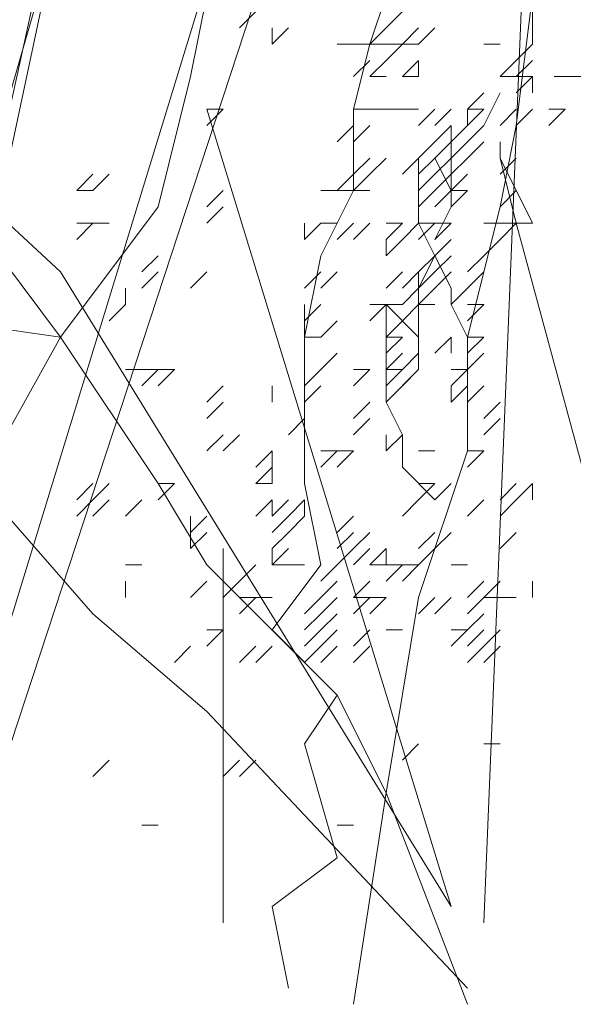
# Model space of a CAD drawing. Header units: millimetres. Extents: x 16698 to 93787, y -21104 to 39413.
# Tile 265 of 316: x 62916 to 62922, y 19703 to 19713. Entities that reach past the tile are written whole.
import ezdxf

# ---------------------------------------------------------------- set-up
doc = ezdxf.new("R2010")
doc.units = ezdxf.units.MM
doc.layers.add('_MODUS - zielen', color=66, linetype='Continuous', lineweight=9)

msp = doc.modelspace()

# ---------------------------------------------------------------- linework, layer by layer
at = {"layer": '_MODUS - zielen', "transparency": 33554687}
for points in [[(62919.17476, 19726.92964), (62914.04539, 19703.59929), (62914.04539, 19703.59929)], [(62919.17476, 19726.92964), (62914.21086, 19703.59929), (62914.21086, 19703.59929)], [(62922.48403, 19725.77139), (62915.20364, 19703.59929), (62915.20364, 19703.59929)], [(62922.48403, 19725.77139), (62915.20364, 19703.59929), (62915.20364, 19703.59929)], [(62920.82939, 19704.26114), (62921.32578, 19716.33998), (62921.32578, 19716.33998)], [(62916.52734, 19710.21783), (62917.52013, 19711.54154), (62917.85105, 19712.86524), (62918.01652, 19713.69256), (62918.84383, 19714.85081), (62919.83661, 19716.17451)], [(62918.84383, 19703.59929), (62918.67837, 19704.42661), (62919.34022, 19704.923), (62919.0093, 19706.08124), (62919.34022, 19706.57763), (62918.67837, 19707.23949), (62919.17476, 19707.90134), (62919.0093, 19708.72866), (62919.0093, 19709.39051), (62919.0093, 19710.21783), (62919.17476, 19711.04515), (62919.50569, 19711.707), (62919.50569, 19711.87246), (62919.50569, 19712.53432), (62919.67115, 19713.19617), (62919.83661, 19713.69256), (62920.16754, 19714.35441), (62920.49847, 19714.85081), (62920.82939, 19715.84359)], [(62920.66393, 19703.43383), (62919.83661, 19705.58485), (62919.34022, 19706.57763), (62918.01652, 19707.90134), (62917.52013, 19708.72866), (62916.52734, 19710.21783), (62915.53456, 19711.54154), (62914.70725, 19713.03071), (62914.04539, 19714.35441), (62913.38354, 19715.18173), (62912.55622, 19715.51266), (62911.7289, 19715.51266), (62910.90159, 19715.51266)], [(62919.50569, 19703.43383), (62919.83661, 19705.58485), (62920.16754, 19707.57041), (62920.66393, 19709.05958), (62920.66393, 19710.21783), (62920.99486, 19711.54154), (62921.16032, 19712.36885), (62921.32578, 19713.69256), (62921.32578, 19714.51988)], [(62918.34744, 19713.36163), (62918.51291, 19713.5271), (62918.51291, 19713.5271)], [(62919.83661, 19713.36163), (62920.00208, 19713.5271), (62920.00208, 19713.5271)], [(62921.32578, 19713.36163), (62921.32578, 19713.5271), (62921.32578, 19713.5271)], [(62921.32578, 19713.36163), (62921.32578, 19713.5271), (62921.32578, 19713.5271)], [(62918.67837, 19713.19617), (62918.67837, 19713.36163), (62918.67837, 19713.36163)], [(62918.67837, 19713.19617), (62918.84383, 19713.36163), (62918.84383, 19713.36163)], [(62918.67837, 19713.19617), (62918.67837, 19713.36163), (62918.67837, 19713.36163)], [(62919.67115, 19713.19617), (62919.83661, 19713.36163), (62919.83661, 19713.36163)], [(62919.67115, 19713.19617), (62919.83661, 19713.36163), (62919.83661, 19713.36163)], [(62920.00208, 19713.19617), (62920.16754, 19713.36163), (62920.16754, 19713.36163)], [(62920.00208, 19713.19617), (62920.16754, 19713.36163), (62920.16754, 19713.36163)], [(62920.16754, 19713.19617), (62920.333, 19713.36163), (62920.333, 19713.36163)], [(62921.32578, 19713.19617), (62921.32578, 19713.36163), (62921.32578, 19713.36163)], [(62921.32578, 19713.19617), (62921.32578, 19713.36163), (62921.32578, 19713.36163)], [(62920.66393, 19703.59929), (62918.01652, 19706.41217), (62916.85827, 19707.40495), (62915.70003, 19708.72866), (62916.52734, 19710.21783), (62914.21086, 19710.54876), (62913.71447, 19711.37607), (62913.38354, 19712.20339), (62912.55622, 19713.19617)], [(62919.34022, 19713.19617), (62919.50569, 19713.19617), (62919.50569, 19713.19617)], [(62919.34022, 19713.19617), (62919.50569, 19713.19617), (62919.50569, 19713.19617)], [(62919.50569, 19713.19617), (62919.67115, 19713.19617), (62919.67115, 19713.19617)], [(62919.67115, 19713.19617), (62919.83661, 19713.19617), (62919.83661, 19713.19617)], [(62919.83661, 19713.03071), (62920.00208, 19713.19617), (62920.00208, 19713.19617)], [(62919.83661, 19713.19617), (62920.00208, 19713.19617), (62920.00208, 19713.19617)], [(62919.83661, 19713.03071), (62920.00208, 19713.19617), (62920.00208, 19713.19617)], [(62919.83661, 19713.19617), (62920.00208, 19713.19617), (62920.00208, 19713.19617)], [(62919.83661, 19713.03071), (62920.00208, 19713.19617), (62920.00208, 19713.19617)], [(62920.00208, 19713.19617), (62920.16754, 19713.19617), (62920.16754, 19713.19617)], [(62920.82939, 19713.19617), (62920.99486, 19713.19617), (62920.99486, 19713.19617)], [(62921.16032, 19713.03071), (62921.32578, 19713.19617), (62921.32578, 19713.19617)], [(62921.16032, 19713.03071), (62921.32578, 19713.19617), (62921.32578, 19713.19617)], [(62921.16032, 19713.03071), (62921.32578, 19713.19617), (62921.32578, 19713.19617)], [(62921.16032, 19713.03071), (62921.32578, 19713.19617), (62921.32578, 19713.19617)], [(62920.49847, 19704.42661), (62916.52734, 19710.87968), (62914.21086, 19713.03071)], [(62919.50569, 19712.86524), (62919.67115, 19713.03071), (62919.67115, 19713.03071)], [(62919.50569, 19712.86524), (62919.67115, 19713.03071), (62919.67115, 19713.03071)], [(62919.67115, 19712.86524), (62919.83661, 19713.03071), (62919.83661, 19713.03071)], [(62920.00208, 19712.86524), (62920.16754, 19713.03071), (62920.16754, 19713.03071)], [(62920.16754, 19712.86524), (62920.16754, 19713.03071), (62920.16754, 19713.03071)], [(62920.99486, 19712.86524), (62921.16032, 19713.03071), (62921.16032, 19713.03071)], [(62921.16032, 19712.86524), (62921.32578, 19713.03071), (62921.32578, 19713.03071)], [(62919.67115, 19712.86524), (62919.83661, 19712.86524), (62919.83661, 19712.86524)], [(62919.67115, 19712.86524), (62919.83661, 19712.86524), (62919.83661, 19712.86524)], [(62920.00208, 19712.86524), (62920.16754, 19712.86524), (62920.16754, 19712.86524)], [(62920.00208, 19712.86524), (62920.16754, 19712.86524), (62920.16754, 19712.86524)], [(62920.99486, 19712.86524), (62921.16032, 19712.86524), (62921.16032, 19712.86524)], [(62920.99486, 19712.86524), (62921.16032, 19712.86524), (62921.16032, 19712.86524)], [(62921.16032, 19712.69978), (62921.32578, 19712.86524), (62921.32578, 19712.86524)], [(62921.16032, 19712.69978), (62921.32578, 19712.86524), (62921.32578, 19712.86524)], [(62921.16032, 19712.86524), (62921.32578, 19712.86524), (62921.32578, 19712.86524)], [(62921.16032, 19712.86524), (62921.32578, 19712.86524), (62921.32578, 19712.86524)], [(62921.32578, 19712.69978), (62921.32578, 19712.86524), (62921.32578, 19712.86524)], [(62926.50864, 19704.923), (62926.50864, 19705.75032), (62925.01947, 19707.23949), (62924.854, 19708.72866), (62925.01947, 19709.8869), (62923.36483, 19711.37607), (62922.86844, 19712.86524), (62921.54474, 19712.86524)], [(62920.66393, 19712.53432), (62920.82939, 19712.69978), (62920.82939, 19712.69978)], [(62920.66393, 19712.53432), (62920.82939, 19712.69978), (62920.82939, 19712.69978)], [(62920.99486, 19712.69978), (62920.82939, 19712.36885), (62920.82939, 19712.36885)], [(62918.01652, 19712.53432), (62918.18198, 19712.53432), (62918.18198, 19712.53432)], [(62918.01652, 19712.36885), (62918.18198, 19712.53432), (62918.18198, 19712.53432)], [(62920.49847, 19704.42661), (62918.01652, 19712.53432), (62918.01652, 19712.53432)], [(62919.50569, 19712.53432), (62919.67115, 19712.53432), (62919.67115, 19712.53432)], [(62919.50569, 19712.53432), (62919.67115, 19712.53432), (62919.67115, 19712.53432)], [(62919.67115, 19712.53432), (62919.83661, 19712.53432), (62919.83661, 19712.53432)], [(62919.83661, 19712.53432), (62920.00208, 19712.53432), (62920.00208, 19712.53432)], [(62919.83661, 19712.53432), (62920.00208, 19712.53432), (62920.00208, 19712.53432)], [(62920.00208, 19712.53432), (62920.16754, 19712.53432), (62920.16754, 19712.53432)], [(62920.16754, 19712.36885), (62920.333, 19712.53432), (62920.333, 19712.53432)], [(62920.16754, 19712.36885), (62920.333, 19712.53432), (62920.333, 19712.53432)], [(62920.333, 19711.21061), (62920.49847, 19711.54154), (62920.49847, 19711.707), (62920.49847, 19711.87246), (62920.49847, 19712.20339), (62920.66393, 19712.36885), (62920.66393, 19712.53432)], [(62920.333, 19712.36885), (62920.49847, 19712.53432), (62920.49847, 19712.53432)], [(62920.333, 19712.36885), (62920.49847, 19712.53432), (62920.49847, 19712.53432)], [(62920.66393, 19712.53432), (62920.82939, 19712.53432), (62920.82939, 19712.53432)], [(62920.66393, 19712.36885), (62920.82939, 19712.53432), (62920.82939, 19712.53432)], [(62920.66393, 19712.53432), (62920.82939, 19712.53432), (62920.82939, 19712.53432)], [(62920.66393, 19712.53432), (62920.82939, 19712.53432), (62920.82939, 19712.53432)], [(62920.66393, 19712.36885), (62920.82939, 19712.53432), (62920.82939, 19712.53432)], [(62920.99486, 19712.36885), (62921.16032, 19712.53432), (62921.16032, 19712.53432)], [(62920.99486, 19712.36885), (62921.16032, 19712.53432), (62921.16032, 19712.53432)], [(62920.99486, 19712.36885), (62921.16032, 19712.53432), (62921.16032, 19712.53432)], [(62920.99486, 19712.36885), (62921.16032, 19712.53432), (62921.16032, 19712.53432)], [(62920.99486, 19712.36885), (62921.16032, 19712.53432), (62921.16032, 19712.53432)], [(62921.16032, 19712.36885), (62921.32578, 19712.53432), (62921.32578, 19712.53432)], [(62921.16032, 19712.36885), (62921.32578, 19712.53432), (62921.32578, 19712.53432)], [(62921.16032, 19712.36885), (62921.32578, 19712.53432), (62921.32578, 19712.53432)], [(62921.49125, 19712.53432), (62921.65671, 19712.53432), (62921.65671, 19712.53432)], [(62921.49125, 19712.53432), (62921.65671, 19712.53432), (62921.65671, 19712.53432)], [(62921.49125, 19712.36885), (62921.65671, 19712.53432), (62921.65671, 19712.53432)], [(62921.49125, 19712.53432), (62921.65671, 19712.53432), (62921.65671, 19712.53432)], [(62919.34022, 19712.20339), (62919.50569, 19712.36885), (62919.50569, 19712.36885)], [(62919.34022, 19712.20339), (62919.50569, 19712.36885), (62919.50569, 19712.36885)], [(62919.50569, 19712.20339), (62919.67115, 19712.36885), (62919.67115, 19712.36885)], [(62919.50569, 19712.20339), (62919.67115, 19712.36885), (62919.67115, 19712.36885)], [(62919.50569, 19712.20339), (62919.67115, 19712.36885), (62919.67115, 19712.36885)], [(62919.50569, 19712.20339), (62919.67115, 19712.36885), (62919.67115, 19712.36885)], [(62919.50569, 19712.20339), (62919.67115, 19712.36885), (62919.67115, 19712.36885)], [(62919.50569, 19712.20339), (62919.67115, 19712.36885), (62919.67115, 19712.36885)], [(62919.50569, 19712.20339), (62919.67115, 19712.36885), (62919.67115, 19712.36885)], [(62920.333, 19712.20339), (62920.49847, 19712.36885), (62920.49847, 19712.36885)], [(62920.49847, 19712.20339), (62920.66393, 19712.36885), (62920.66393, 19712.36885)], [(62920.49847, 19712.20339), (62920.66393, 19712.36885), (62920.66393, 19712.36885)], [(62920.49847, 19712.20339), (62920.66393, 19712.36885), (62920.66393, 19712.36885)], [(62920.49847, 19712.20339), (62920.49847, 19712.36885), (62920.49847, 19712.36885)], [(62920.66393, 19712.20339), (62920.82939, 19712.36885), (62920.82939, 19712.36885)], [(62920.66393, 19712.20339), (62920.82939, 19712.36885), (62920.82939, 19712.36885)], [(62920.66393, 19712.20339), (62920.82939, 19712.36885), (62920.82939, 19712.36885)], [(62920.66393, 19712.20339), (62920.82939, 19712.36885), (62920.82939, 19712.36885)], [(62920.66393, 19712.20339), (62920.82939, 19712.36885), (62920.82939, 19712.36885)], [(62920.16754, 19712.03793), (62920.333, 19712.20339), (62920.333, 19712.20339)], [(62920.16754, 19712.03793), (62920.333, 19712.20339), (62920.333, 19712.20339)], [(62920.333, 19712.03793), (62920.49847, 19712.20339), (62920.49847, 19712.20339)], [(62920.49847, 19712.03793), (62920.66393, 19712.20339), (62920.66393, 19712.20339)], [(62920.66393, 19712.03793), (62920.82939, 19712.20339), (62920.82939, 19712.20339)], [(62920.99486, 19712.20339), (62920.99486, 19712.03793), (62920.99486, 19712.03793)], [(62919.50569, 19711.87246), (62919.67115, 19712.03793), (62919.67115, 19712.03793)], [(62919.67115, 19711.87246), (62919.83661, 19712.03793), (62919.83661, 19712.03793)], [(62920.00208, 19711.87246), (62920.16754, 19712.03793), (62920.16754, 19712.03793)], [(62920.00208, 19711.87246), (62920.16754, 19712.03793), (62920.16754, 19712.03793)], [(62920.00208, 19711.87246), (62920.16754, 19712.03793), (62920.16754, 19712.03793)], [(62920.00208, 19711.87246), (62920.16754, 19712.03793), (62920.16754, 19712.03793)], [(62920.66393, 19710.21783), (62920.49847, 19710.54876), (62920.49847, 19710.71422), (62920.333, 19711.04515), (62920.16754, 19711.37607), (62920.16754, 19711.707), (62920.16754, 19712.03793)], [(62920.16754, 19711.87246), (62920.333, 19712.03793), (62920.333, 19712.03793)], [(62920.16754, 19711.87246), (62920.333, 19712.03793), (62920.333, 19712.03793)], [(62920.49847, 19711.707), (62920.333, 19712.03793), (62920.333, 19712.03793)], [(62920.333, 19711.87246), (62920.49847, 19712.03793), (62920.49847, 19712.03793)], [(62920.333, 19711.87246), (62920.49847, 19712.03793), (62920.49847, 19712.03793)], [(62920.49847, 19711.87246), (62920.66393, 19712.03793), (62920.66393, 19712.03793)], [(62920.49847, 19711.87246), (62920.49847, 19712.03793), (62920.49847, 19712.03793)], [(62920.49847, 19711.87246), (62920.49847, 19712.03793), (62920.49847, 19712.03793)], [(62920.49847, 19711.87246), (62920.49847, 19712.03793), (62920.49847, 19712.03793)], [(62920.49847, 19711.87246), (62920.66393, 19712.03793), (62920.66393, 19712.03793)], [(62920.99486, 19711.87246), (62921.16032, 19712.03793), (62921.16032, 19712.03793)], [(62920.99486, 19712.03793), (62921.32578, 19711.37607), (62921.32578, 19711.37607)], [(62920.99486, 19712.03793), (62920.99486, 19712.03793), (62921.16032, 19711.37607), (62921.32578, 19711.37607)], [(62916.69281, 19711.707), (62916.85827, 19711.87246), (62916.85827, 19711.87246)], [(62916.85827, 19711.707), (62917.02373, 19711.87246), (62917.02373, 19711.87246)], [(62919.34022, 19711.707), (62919.50569, 19711.87246), (62919.50569, 19711.87246)], [(62919.50569, 19711.707), (62919.67115, 19711.87246), (62919.67115, 19711.87246)], [(62919.50569, 19711.707), (62919.67115, 19711.87246), (62919.67115, 19711.87246)], [(62920.16754, 19711.707), (62920.333, 19711.87246), (62920.333, 19711.87246)], [(62920.16754, 19711.707), (62920.333, 19711.87246), (62920.333, 19711.87246)], [(62920.16754, 19711.707), (62920.16754, 19711.87246), (62920.16754, 19711.87246)], [(62920.333, 19711.707), (62920.49847, 19711.87246), (62920.49847, 19711.87246)], [(62920.49847, 19711.707), (62920.49847, 19711.87246), (62920.49847, 19711.87246)], [(62920.49847, 19711.707), (62920.66393, 19711.87246), (62920.66393, 19711.87246)], [(62920.49847, 19711.707), (62920.49847, 19711.87246), (62920.49847, 19711.87246)], [(62916.69281, 19711.707), (62916.85827, 19711.707), (62916.85827, 19711.707)], [(62916.69281, 19711.707), (62916.85827, 19711.707), (62916.85827, 19711.707)], [(62916.69281, 19711.707), (62916.85827, 19711.707), (62916.85827, 19711.707)], [(62918.01652, 19711.54154), (62918.18198, 19711.707), (62918.18198, 19711.707)], [(62918.01652, 19711.54154), (62918.18198, 19711.707), (62918.18198, 19711.707)], [(62918.01652, 19711.54154), (62918.18198, 19711.707), (62918.18198, 19711.707)], [(62919.17476, 19711.707), (62919.34022, 19711.707), (62919.34022, 19711.707)], [(62919.34022, 19711.707), (62919.50569, 19711.707), (62919.50569, 19711.707)], [(62919.34022, 19711.707), (62919.50569, 19711.707), (62919.50569, 19711.707)], [(62919.50569, 19711.707), (62919.67115, 19711.707), (62919.67115, 19711.707)], [(62920.16754, 19711.54154), (62920.333, 19711.707), (62920.333, 19711.707)], [(62920.16754, 19711.54154), (62920.333, 19711.707), (62920.333, 19711.707)], [(62920.333, 19711.54154), (62920.49847, 19711.707), (62920.49847, 19711.707)], [(62920.49847, 19711.54154), (62920.49847, 19711.707), (62920.49847, 19711.707)], [(62920.49847, 19711.54154), (62920.66393, 19711.707), (62920.66393, 19711.707)], [(62920.49847, 19711.54154), (62920.49847, 19711.707), (62920.49847, 19711.707)], [(62920.49847, 19711.707), (62920.66393, 19711.707), (62920.66393, 19711.707)], [(62920.99486, 19711.54154), (62921.16032, 19711.707), (62921.16032, 19711.707)], [(62920.99486, 19711.54154), (62921.16032, 19711.707), (62921.16032, 19711.707)], [(62920.99486, 19711.54154), (62921.16032, 19711.707), (62921.16032, 19711.707)], [(62920.99486, 19711.54154), (62921.16032, 19711.707), (62921.16032, 19711.707)], [(62920.99486, 19711.54154), (62921.16032, 19711.707), (62921.16032, 19711.707)], [(62918.01652, 19711.37607), (62918.18198, 19711.54154), (62918.18198, 19711.54154)], [(62916.69281, 19711.37607), (62916.85827, 19711.37607), (62916.85827, 19711.37607)], [(62916.69281, 19711.21061), (62916.85827, 19711.37607), (62916.85827, 19711.37607)], [(62916.69281, 19711.37607), (62916.85827, 19711.37607), (62916.85827, 19711.37607)], [(62916.69281, 19711.37607), (62916.85827, 19711.37607), (62916.85827, 19711.37607)], [(62916.69281, 19711.37607), (62916.85827, 19711.37607), (62916.85827, 19711.37607)], [(62916.69281, 19711.21061), (62916.85827, 19711.37607), (62916.85827, 19711.37607)], [(62916.85827, 19711.37607), (62917.02373, 19711.37607), (62917.02373, 19711.37607)], [(62919.0093, 19711.21061), (62919.0093, 19711.37607), (62919.0093, 19711.37607)], [(62919.0093, 19711.21061), (62919.17476, 19711.37607), (62919.17476, 19711.37607)], [(62919.0093, 19711.21061), (62919.0093, 19711.37607), (62919.0093, 19711.37607)], [(62919.17476, 19711.37607), (62919.34022, 19711.37607), (62919.34022, 19711.37607)], [(62919.34022, 19711.21061), (62919.50569, 19711.37607), (62919.50569, 19711.37607)], [(62919.50569, 19711.21061), (62919.67115, 19711.37607), (62919.67115, 19711.37607)], [(62919.83661, 19711.37607), (62920.00208, 19711.37607), (62920.00208, 19711.37607)], [(62919.83661, 19711.21061), (62920.00208, 19711.37607), (62920.00208, 19711.37607)], [(62920.00208, 19711.21061), (62920.16754, 19711.37607), (62920.16754, 19711.37607)], [(62920.16754, 19711.37607), (62920.333, 19711.37607), (62920.333, 19711.37607)], [(62920.16754, 19711.37607), (62920.333, 19711.37607), (62920.333, 19711.37607)], [(62920.16754, 19711.21061), (62920.333, 19711.37607), (62920.333, 19711.37607)], [(62920.333, 19711.37607), (62920.49847, 19711.37607), (62920.49847, 19711.37607)], [(62920.333, 19711.21061), (62920.49847, 19711.37607), (62920.49847, 19711.37607)], [(62920.333, 19711.21061), (62920.49847, 19711.37607), (62920.49847, 19711.37607)], [(62920.82939, 19711.37607), (62920.99486, 19711.37607), (62920.99486, 19711.37607)], [(62920.82939, 19711.37607), (62920.99486, 19711.37607), (62920.99486, 19711.37607)], [(62920.99486, 19711.37607), (62921.16032, 19711.37607), (62921.16032, 19711.37607)], [(62920.99486, 19711.21061), (62921.16032, 19711.37607), (62921.16032, 19711.37607)], [(62921.16032, 19711.37607), (62923.31135, 19703.43383), (62923.31135, 19703.43383)], [(62921.16032, 19711.37607), (62923.31135, 19703.43383), (62923.31135, 19703.43383)], [(62919.83661, 19711.04515), (62919.83661, 19711.21061), (62919.83661, 19711.21061)], [(62919.83661, 19711.04515), (62920.00208, 19711.21061), (62920.00208, 19711.21061)], [(62919.83661, 19711.04515), (62919.83661, 19711.21061), (62919.83661, 19711.21061)], [(62919.83661, 19711.04515), (62919.83661, 19711.21061), (62919.83661, 19711.21061)], [(62919.83661, 19711.04515), (62919.83661, 19711.21061), (62919.83661, 19711.21061)], [(62920.333, 19711.04515), (62920.49847, 19711.21061), (62920.49847, 19711.21061)], [(62920.333, 19711.04515), (62920.49847, 19711.21061), (62920.49847, 19711.21061)], [(62920.82939, 19711.04515), (62920.99486, 19711.21061), (62920.99486, 19711.21061)], [(62920.82939, 19711.04515), (62920.99486, 19711.21061), (62920.99486, 19711.21061)], [(62917.35466, 19710.87968), (62917.52013, 19711.04515), (62917.52013, 19711.04515)], [(62919.83661, 19709.55597), (62920.16754, 19709.8869), (62920.16754, 19710.21783), (62920.16754, 19710.38329), (62920.16754, 19710.71422), (62920.16754, 19710.71422), (62920.333, 19711.04515)], [(62920.16754, 19710.87968), (62920.333, 19711.04515), (62920.333, 19711.04515)], [(62920.16754, 19710.87968), (62920.333, 19711.04515), (62920.333, 19711.04515)], [(62920.333, 19710.87968), (62920.49847, 19711.04515), (62920.49847, 19711.04515)], [(62920.66393, 19710.87968), (62920.82939, 19711.04515), (62920.82939, 19711.04515)], [(62920.66393, 19710.87968), (62920.82939, 19711.04515), (62920.82939, 19711.04515)], [(62917.35466, 19710.71422), (62917.52013, 19710.87968), (62917.52013, 19710.87968)], [(62917.35466, 19710.71422), (62917.52013, 19710.87968), (62917.52013, 19710.87968)], [(62917.85105, 19710.71422), (62918.01652, 19710.87968), (62918.01652, 19710.87968)], [(62917.85105, 19710.71422), (62918.01652, 19710.87968), (62918.01652, 19710.87968)], [(62919.0093, 19710.71422), (62919.17476, 19710.87968), (62919.17476, 19710.87968)], [(62919.0093, 19710.71422), (62919.17476, 19710.87968), (62919.17476, 19710.87968)], [(62919.17476, 19710.71422), (62919.34022, 19710.87968), (62919.34022, 19710.87968)], [(62919.17476, 19710.71422), (62919.34022, 19710.87968), (62919.34022, 19710.87968)], [(62919.17476, 19710.71422), (62919.34022, 19710.87968), (62919.34022, 19710.87968)], [(62919.83661, 19710.71422), (62920.00208, 19710.87968), (62920.00208, 19710.87968)], [(62919.83661, 19710.71422), (62920.00208, 19710.87968), (62920.00208, 19710.87968)], [(62920.00208, 19710.71422), (62920.16754, 19710.87968), (62920.16754, 19710.87968)], [(62920.00208, 19710.71422), (62920.16754, 19710.87968), (62920.16754, 19710.87968)], [(62920.00208, 19710.71422), (62920.16754, 19710.87968), (62920.16754, 19710.87968)], [(62920.16754, 19710.71422), (62920.333, 19710.87968), (62920.333, 19710.87968)], [(62920.16754, 19710.71422), (62920.333, 19710.87968), (62920.333, 19710.87968)], [(62920.16754, 19710.71422), (62920.333, 19710.87968), (62920.333, 19710.87968)], [(62920.16754, 19710.71422), (62920.333, 19710.87968), (62920.333, 19710.87968)], [(62920.16754, 19710.71422), (62920.333, 19710.87968), (62920.333, 19710.87968)], [(62920.16754, 19710.71422), (62920.333, 19710.87968), (62920.333, 19710.87968)], [(62920.16754, 19710.71422), (62920.333, 19710.87968), (62920.333, 19710.87968)], [(62920.16754, 19710.71422), (62920.333, 19710.87968), (62920.333, 19710.87968)], [(62920.16754, 19710.71422), (62920.16754, 19710.87968), (62920.16754, 19710.87968)], [(62920.16754, 19710.71422), (62920.333, 19710.87968), (62920.333, 19710.87968)], [(62920.16754, 19710.71422), (62920.333, 19710.87968), (62920.333, 19710.87968)], [(62920.16754, 19710.71422), (62920.16754, 19710.87968), (62920.16754, 19710.87968)], [(62920.333, 19710.71422), (62920.49847, 19710.87968), (62920.49847, 19710.87968)], [(62920.66393, 19710.71422), (62920.82939, 19710.87968), (62920.82939, 19710.87968)], [(62920.66393, 19710.71422), (62920.82939, 19710.87968), (62920.82939, 19710.87968)], [(62920.66393, 19710.71422), (62920.82939, 19710.87968), (62920.82939, 19710.87968)], [(62917.1892, 19710.54876), (62917.1892, 19710.71422), (62917.1892, 19710.71422)], [(62917.1892, 19710.54876), (62917.1892, 19710.71422), (62917.1892, 19710.71422)], [(62920.00208, 19710.54876), (62920.16754, 19710.71422), (62920.16754, 19710.71422)], [(62920.00208, 19710.54876), (62920.16754, 19710.71422), (62920.16754, 19710.71422)], [(62920.16754, 19710.54876), (62920.333, 19710.71422), (62920.333, 19710.71422)], [(62920.16754, 19710.54876), (62920.333, 19710.71422), (62920.333, 19710.71422)], [(62920.16754, 19710.54876), (62920.333, 19710.71422), (62920.333, 19710.71422)], [(62920.16754, 19710.54876), (62920.16754, 19710.71422), (62920.16754, 19710.71422)], [(62920.16754, 19710.54876), (62920.16754, 19710.71422), (62920.16754, 19710.71422)], [(62920.16754, 19710.54876), (62920.333, 19710.71422), (62920.333, 19710.71422)], [(62920.49847, 19710.54876), (62920.66393, 19710.71422), (62920.66393, 19710.71422)], [(62917.02373, 19710.38329), (62917.1892, 19710.54876), (62917.1892, 19710.54876)], [(62919.0093, 19710.38329), (62919.0093, 19710.54876), (62919.0093, 19710.54876)], [(62919.0093, 19710.38329), (62919.17476, 19710.54876), (62919.17476, 19710.54876)], [(62919.67115, 19710.54876), (62919.83661, 19710.54876), (62919.83661, 19710.54876)], [(62919.67115, 19710.38329), (62919.83661, 19710.54876), (62919.83661, 19710.54876)], [(62920.333, 19708.56319), (62920.00208, 19708.89412), (62920.00208, 19709.22505), (62919.83661, 19709.55597), (62919.83661, 19709.72144), (62919.83661, 19710.21783), (62919.83661, 19710.54876)], [(62920.16754, 19710.21783), (62919.83661, 19710.54876), (62919.83661, 19710.54876)], [(62919.83661, 19710.54876), (62920.00208, 19710.54876), (62920.00208, 19710.54876)], [(62919.83661, 19710.38329), (62919.83661, 19710.54876), (62919.83661, 19710.54876)], [(62920.00208, 19710.38329), (62920.16754, 19710.54876), (62920.16754, 19710.54876)], [(62920.16754, 19710.54876), (62920.333, 19710.54876), (62920.333, 19710.54876)], [(62920.16754, 19710.38329), (62920.16754, 19710.54876), (62920.16754, 19710.54876)], [(62920.16754, 19710.38329), (62920.16754, 19710.54876), (62920.16754, 19710.54876)], [(62920.16754, 19710.38329), (62920.16754, 19710.54876), (62920.16754, 19710.54876)], [(62920.66393, 19710.54876), (62920.82939, 19710.54876), (62920.82939, 19710.54876)], [(62920.66393, 19710.54876), (62920.82939, 19710.54876), (62920.82939, 19710.54876)], [(62920.66393, 19710.38329), (62920.82939, 19710.54876), (62920.82939, 19710.54876)], [(62920.66393, 19710.54876), (62920.82939, 19710.54876), (62920.82939, 19710.54876)], [(62920.66393, 19710.54876), (62920.82939, 19710.54876), (62920.82939, 19710.54876)], [(62920.66393, 19710.38329), (62920.82939, 19710.54876), (62920.82939, 19710.54876)], [(62919.0093, 19710.21783), (62919.0093, 19710.38329), (62919.0093, 19710.38329)], [(62919.17476, 19710.21783), (62919.34022, 19710.38329), (62919.34022, 19710.38329)], [(62919.83661, 19710.21783), (62920.00208, 19710.38329), (62920.00208, 19710.38329)], [(62919.83661, 19710.21783), (62919.83661, 19710.38329), (62919.83661, 19710.38329)], [(62920.16754, 19710.21783), (62920.16754, 19710.38329), (62920.16754, 19710.38329)], [(62920.16754, 19710.21783), (62920.16754, 19710.38329), (62920.16754, 19710.38329)], [(62919.0093, 19710.21783), (62919.17476, 19710.21783), (62919.17476, 19710.21783)], [(62919.83661, 19710.21783), (62920.00208, 19710.21783), (62920.00208, 19710.21783)], [(62919.83661, 19710.05237), (62920.00208, 19710.21783), (62920.00208, 19710.21783)], [(62920.16754, 19710.05237), (62920.16754, 19710.21783), (62920.16754, 19710.21783)], [(62920.333, 19710.05237), (62920.49847, 19710.21783), (62920.49847, 19710.21783)], [(62920.333, 19710.05237), (62920.49847, 19710.21783), (62920.49847, 19710.21783)], [(62920.49847, 19710.05237), (62920.49847, 19710.21783), (62920.49847, 19710.21783)], [(62920.66393, 19710.21783), (62920.82939, 19710.21783), (62920.82939, 19710.21783)], [(62920.66393, 19710.05237), (62920.82939, 19710.21783), (62920.82939, 19710.21783)], [(62920.66393, 19710.05237), (62920.82939, 19710.21783), (62920.82939, 19710.21783)], [(62919.17476, 19709.8869), (62919.34022, 19710.05237), (62919.34022, 19710.05237)], [(62919.83661, 19709.8869), (62919.83661, 19710.05237), (62919.83661, 19710.05237)], [(62919.83661, 19709.8869), (62920.00208, 19710.05237), (62920.00208, 19710.05237)], [(62919.83661, 19709.8869), (62919.83661, 19710.05237), (62919.83661, 19710.05237)], [(62919.83661, 19709.8869), (62920.00208, 19710.05237), (62920.00208, 19710.05237)], [(62919.83661, 19709.8869), (62919.83661, 19710.05237), (62919.83661, 19710.05237)], [(62920.00208, 19709.8869), (62920.16754, 19710.05237), (62920.16754, 19710.05237)], [(62920.00208, 19709.8869), (62920.16754, 19710.05237), (62920.16754, 19710.05237)], [(62920.16754, 19709.8869), (62920.16754, 19710.05237), (62920.16754, 19710.05237)], [(62920.66393, 19709.8869), (62920.82939, 19710.05237), (62920.82939, 19710.05237)], [(62920.66393, 19709.8869), (62920.82939, 19710.05237), (62920.82939, 19710.05237)], [(62917.1892, 19709.8869), (62917.35466, 19709.8869), (62917.35466, 19709.8869)], [(62917.1892, 19709.8869), (62917.35466, 19709.8869), (62917.35466, 19709.8869)], [(62917.35466, 19709.8869), (62917.52013, 19709.8869), (62917.52013, 19709.8869)], [(62917.35466, 19709.72144), (62917.52013, 19709.8869), (62917.52013, 19709.8869)], [(62917.52013, 19709.72144), (62917.68559, 19709.8869), (62917.68559, 19709.8869)], [(62917.52013, 19709.8869), (62917.68559, 19709.8869), (62917.68559, 19709.8869)], [(62917.52013, 19709.72144), (62917.68559, 19709.8869), (62917.68559, 19709.8869)], [(62917.52013, 19709.8869), (62917.68559, 19709.8869), (62917.68559, 19709.8869)], [(62917.52013, 19709.72144), (62917.68559, 19709.8869), (62917.68559, 19709.8869)], [(62917.52013, 19709.8869), (62917.68559, 19709.8869), (62917.68559, 19709.8869)], [(62917.52013, 19709.72144), (62917.68559, 19709.8869), (62917.68559, 19709.8869)], [(62917.52013, 19709.8869), (62917.68559, 19709.8869), (62917.68559, 19709.8869)], [(62917.52013, 19709.72144), (62917.68559, 19709.8869), (62917.68559, 19709.8869)], [(62917.52013, 19709.72144), (62917.68559, 19709.8869), (62917.68559, 19709.8869)], [(62917.52013, 19709.8869), (62917.68559, 19709.8869), (62917.68559, 19709.8869)], [(62917.52013, 19709.72144), (62917.68559, 19709.8869), (62917.68559, 19709.8869)], [(62917.52013, 19709.8869), (62917.68559, 19709.8869), (62917.68559, 19709.8869)], [(62917.52013, 19709.72144), (62917.68559, 19709.8869), (62917.68559, 19709.8869)], [(62919.0093, 19709.72144), (62919.17476, 19709.8869), (62919.17476, 19709.8869)], [(62919.50569, 19709.72144), (62919.67115, 19709.8869), (62919.67115, 19709.8869)], [(62919.50569, 19709.8869), (62919.67115, 19709.8869), (62919.67115, 19709.8869)], [(62919.50569, 19709.72144), (62919.67115, 19709.8869), (62919.67115, 19709.8869)], [(62919.50569, 19709.8869), (62919.67115, 19709.8869), (62919.67115, 19709.8869)], [(62919.50569, 19709.72144), (62919.67115, 19709.8869), (62919.67115, 19709.8869)], [(62919.50569, 19709.8869), (62919.67115, 19709.8869), (62919.67115, 19709.8869)], [(62919.50569, 19709.72144), (62919.67115, 19709.8869), (62919.67115, 19709.8869)], [(62919.50569, 19709.8869), (62919.67115, 19709.8869), (62919.67115, 19709.8869)], [(62919.83661, 19709.72144), (62919.83661, 19709.8869), (62919.83661, 19709.8869)], [(62919.83661, 19709.72144), (62920.00208, 19709.8869), (62920.00208, 19709.8869)], [(62919.83661, 19709.8869), (62920.00208, 19709.8869), (62920.00208, 19709.8869)], [(62919.83661, 19709.72144), (62920.00208, 19709.8869), (62920.00208, 19709.8869)], [(62919.83661, 19709.72144), (62919.83661, 19709.8869), (62919.83661, 19709.8869)], [(62919.83661, 19709.72144), (62920.00208, 19709.8869), (62920.00208, 19709.8869)], [(62919.83661, 19709.72144), (62919.83661, 19709.8869), (62919.83661, 19709.8869)], [(62920.00208, 19709.72144), (62920.16754, 19709.8869), (62920.16754, 19709.8869)], [(62920.49847, 19709.8869), (62920.66393, 19709.8869), (62920.66393, 19709.8869)], [(62920.49847, 19709.72144), (62920.66393, 19709.8869), (62920.66393, 19709.8869)], [(62918.01652, 19709.55597), (62918.18198, 19709.72144), (62918.18198, 19709.72144)], [(62918.67837, 19709.55597), (62918.67837, 19709.72144), (62918.67837, 19709.72144)], [(62919.0093, 19709.55597), (62919.17476, 19709.72144), (62919.17476, 19709.72144)], [(62919.83661, 19709.55597), (62920.00208, 19709.72144), (62920.00208, 19709.72144)], [(62920.49847, 19709.55597), (62920.66393, 19709.72144), (62920.66393, 19709.72144)], [(62920.49847, 19709.55597), (62920.66393, 19709.72144), (62920.66393, 19709.72144)], [(62920.49847, 19709.55597), (62920.49847, 19709.72144), (62920.49847, 19709.72144)], [(62920.49847, 19709.55597), (62920.49847, 19709.72144), (62920.49847, 19709.72144)], [(62920.49847, 19709.55597), (62920.49847, 19709.72144), (62920.49847, 19709.72144)], [(62920.66393, 19709.55597), (62920.82939, 19709.72144), (62920.82939, 19709.72144)], [(62920.66393, 19709.55597), (62920.82939, 19709.72144), (62920.82939, 19709.72144)], [(62918.01652, 19709.39051), (62918.18198, 19709.55597), (62918.18198, 19709.55597)], [(62918.01652, 19709.39051), (62918.18198, 19709.55597), (62918.18198, 19709.55597)], [(62919.50569, 19709.39051), (62919.67115, 19709.55597), (62919.67115, 19709.55597)], [(62919.50569, 19709.39051), (62919.67115, 19709.55597), (62919.67115, 19709.55597)], [(62920.82939, 19709.39051), (62920.99486, 19709.55597), (62920.99486, 19709.55597)], [(62918.84383, 19709.22505), (62919.0093, 19709.39051), (62919.0093, 19709.39051)], [(62918.84383, 19709.22505), (62919.0093, 19709.39051), (62919.0093, 19709.39051)], [(62918.84383, 19709.22505), (62919.0093, 19709.39051), (62919.0093, 19709.39051)], [(62918.84383, 19709.22505), (62919.0093, 19709.39051), (62919.0093, 19709.39051)], [(62918.84383, 19709.22505), (62919.0093, 19709.39051), (62919.0093, 19709.39051)], [(62919.50569, 19709.22505), (62919.67115, 19709.39051), (62919.67115, 19709.39051)], [(62919.50569, 19709.22505), (62919.67115, 19709.39051), (62919.67115, 19709.39051)], [(62919.50569, 19709.22505), (62919.67115, 19709.39051), (62919.67115, 19709.39051)], [(62919.50569, 19709.22505), (62919.67115, 19709.39051), (62919.67115, 19709.39051)], [(62920.82939, 19709.22505), (62920.99486, 19709.39051), (62920.99486, 19709.39051)], [(62918.01652, 19709.05958), (62918.18198, 19709.22505), (62918.18198, 19709.22505)], [(62918.01652, 19709.05958), (62918.18198, 19709.22505), (62918.18198, 19709.22505)], [(62918.18198, 19709.05958), (62918.34744, 19709.22505), (62918.34744, 19709.22505)], [(62919.83661, 19709.05958), (62919.83661, 19709.22505), (62919.83661, 19709.22505)], [(62919.83661, 19709.05958), (62920.00208, 19709.22505), (62920.00208, 19709.22505)], [(62919.83661, 19709.05958), (62919.83661, 19709.22505), (62919.83661, 19709.22505)], [(62918.51291, 19708.89412), (62918.67837, 19709.05958), (62918.67837, 19709.05958)], [(62918.51291, 19708.89412), (62918.67837, 19709.05958), (62918.67837, 19709.05958)], [(62918.67837, 19708.89412), (62918.67837, 19709.05958), (62918.67837, 19709.05958)], [(62918.67837, 19708.89412), (62918.67837, 19709.05958), (62918.67837, 19709.05958)], [(62919.17476, 19708.89412), (62919.34022, 19709.05958), (62919.34022, 19709.05958)], [(62919.17476, 19708.89412), (62919.34022, 19709.05958), (62919.34022, 19709.05958)], [(62919.17476, 19709.05958), (62919.34022, 19709.05958), (62919.34022, 19709.05958)], [(62919.17476, 19708.89412), (62919.34022, 19709.05958), (62919.34022, 19709.05958)], [(62919.17476, 19708.89412), (62919.34022, 19709.05958), (62919.34022, 19709.05958)], [(62919.34022, 19709.05958), (62919.50569, 19709.05958), (62919.50569, 19709.05958)], [(62919.34022, 19708.89412), (62919.50569, 19709.05958), (62919.50569, 19709.05958)], [(62920.16754, 19709.05958), (62920.333, 19709.05958), (62920.333, 19709.05958)], [(62920.66393, 19709.05958), (62920.82939, 19709.05958), (62920.82939, 19709.05958)], [(62920.66393, 19708.89412), (62920.82939, 19709.05958), (62920.82939, 19709.05958)], [(62920.66393, 19709.05958), (62920.82939, 19709.05958), (62920.82939, 19709.05958)], [(62920.66393, 19708.89412), (62920.82939, 19709.05958), (62920.82939, 19709.05958)], [(62920.66393, 19709.05958), (62920.82939, 19709.05958), (62920.82939, 19709.05958)], [(62920.66393, 19708.89412), (62920.82939, 19709.05958), (62920.82939, 19709.05958)], [(62918.51291, 19708.72866), (62918.67837, 19708.89412), (62918.67837, 19708.89412)], [(62918.51291, 19708.72866), (62918.67837, 19708.89412), (62918.67837, 19708.89412)], [(62918.67837, 19708.72866), (62918.67837, 19708.89412), (62918.67837, 19708.89412)], [(62918.67837, 19708.72866), (62918.67837, 19708.89412), (62918.67837, 19708.89412)], [(62916.69281, 19708.56319), (62916.85827, 19708.72866), (62916.85827, 19708.72866)], [(62916.85827, 19708.56319), (62917.02373, 19708.72866), (62917.02373, 19708.72866)], [(62917.52013, 19708.56319), (62917.68559, 19708.72866), (62917.68559, 19708.72866)], [(62917.52013, 19708.72866), (62917.68559, 19708.72866), (62917.68559, 19708.72866)], [(62917.52013, 19708.56319), (62917.68559, 19708.72866), (62917.68559, 19708.72866)], [(62917.52013, 19708.56319), (62917.68559, 19708.72866), (62917.68559, 19708.72866)], [(62917.52013, 19708.72866), (62917.68559, 19708.72866), (62917.68559, 19708.72866)], [(62917.52013, 19708.56319), (62917.68559, 19708.72866), (62917.68559, 19708.72866)], [(62917.52013, 19708.56319), (62917.68559, 19708.72866), (62917.68559, 19708.72866)], [(62917.52013, 19708.72866), (62917.68559, 19708.72866), (62917.68559, 19708.72866)], [(62917.52013, 19708.56319), (62917.68559, 19708.72866), (62917.68559, 19708.72866)], [(62917.52013, 19708.72866), (62917.68559, 19708.72866), (62917.68559, 19708.72866)], [(62918.51291, 19708.72866), (62918.67837, 19708.72866), (62918.67837, 19708.72866)], [(62920.16754, 19708.56319), (62920.333, 19708.72866), (62920.333, 19708.72866)], [(62920.16754, 19708.56319), (62920.333, 19708.72866), (62920.333, 19708.72866)], [(62920.16754, 19708.56319), (62920.333, 19708.72866), (62920.333, 19708.72866)], [(62920.16754, 19708.72866), (62920.333, 19708.72866), (62920.333, 19708.72866)], [(62920.16754, 19708.56319), (62920.333, 19708.72866), (62920.333, 19708.72866)], [(62920.333, 19708.56319), (62920.49847, 19708.72866), (62920.49847, 19708.72866)], [(62920.333, 19708.56319), (62920.49847, 19708.72866), (62920.49847, 19708.72866)], [(62920.99486, 19708.56319), (62921.16032, 19708.72866), (62921.16032, 19708.72866)], [(62921.16032, 19708.56319), (62921.32578, 19708.72866), (62921.32578, 19708.72866)], [(62921.16032, 19708.56319), (62921.32578, 19708.72866), (62921.32578, 19708.72866)], [(62921.32578, 19708.56319), (62921.32578, 19708.72866), (62921.32578, 19708.72866)], [(62916.69281, 19708.39773), (62916.85827, 19708.56319), (62916.85827, 19708.56319)], [(62916.69281, 19708.39773), (62916.85827, 19708.56319), (62916.85827, 19708.56319)], [(62916.69281, 19708.39773), (62916.85827, 19708.56319), (62916.85827, 19708.56319)], [(62916.85827, 19708.39773), (62917.02373, 19708.56319), (62917.02373, 19708.56319)], [(62917.1892, 19708.39773), (62917.35466, 19708.56319), (62917.35466, 19708.56319)], [(62918.51291, 19708.39773), (62918.67837, 19708.56319), (62918.67837, 19708.56319)], [(62918.51291, 19708.39773), (62918.67837, 19708.56319), (62918.67837, 19708.56319)], [(62918.67837, 19708.39773), (62918.84383, 19708.56319), (62918.84383, 19708.56319)], [(62918.67837, 19708.39773), (62918.84383, 19708.56319), (62918.84383, 19708.56319)], [(62918.67837, 19708.39773), (62918.84383, 19708.56319), (62918.84383, 19708.56319)], [(62918.67837, 19708.39773), (62918.84383, 19708.56319), (62918.84383, 19708.56319)], [(62918.67837, 19708.39773), (62918.84383, 19708.56319), (62918.84383, 19708.56319)], [(62918.67837, 19708.39773), (62918.84383, 19708.56319), (62918.84383, 19708.56319)], [(62918.67837, 19708.39773), (62918.84383, 19708.56319), (62918.84383, 19708.56319)], [(62918.67837, 19708.39773), (62918.84383, 19708.56319), (62918.84383, 19708.56319)], [(62918.67837, 19708.39773), (62918.67837, 19708.56319), (62918.67837, 19708.56319)], [(62918.84383, 19708.39773), (62919.0093, 19708.56319), (62919.0093, 19708.56319)], [(62918.84383, 19708.39773), (62919.0093, 19708.56319), (62919.0093, 19708.56319)], [(62919.0093, 19708.39773), (62919.0093, 19708.56319), (62919.0093, 19708.56319)], [(62920.00208, 19708.39773), (62920.16754, 19708.56319), (62920.16754, 19708.56319)], [(62920.66393, 19708.39773), (62920.82939, 19708.56319), (62920.82939, 19708.56319)], [(62920.99486, 19708.39773), (62921.16032, 19708.56319), (62921.16032, 19708.56319)], [(62917.85105, 19708.23227), (62917.85105, 19708.39773), (62917.85105, 19708.39773)], [(62917.85105, 19708.23227), (62918.01652, 19708.39773), (62918.01652, 19708.39773)], [(62917.85105, 19708.23227), (62917.85105, 19708.39773), (62917.85105, 19708.39773)], [(62917.85105, 19708.23227), (62917.85105, 19708.39773), (62917.85105, 19708.39773)], [(62917.85105, 19708.23227), (62918.01652, 19708.39773), (62918.01652, 19708.39773)], [(62918.67837, 19708.23227), (62918.84383, 19708.39773), (62918.84383, 19708.39773)], [(62918.67837, 19708.23227), (62918.84383, 19708.39773), (62918.84383, 19708.39773)], [(62918.84383, 19708.23227), (62919.0093, 19708.39773), (62919.0093, 19708.39773)], [(62919.34022, 19708.23227), (62919.50569, 19708.39773), (62919.50569, 19708.39773)], [(62919.34022, 19708.23227), (62919.50569, 19708.39773), (62919.50569, 19708.39773)], [(62917.85105, 19708.0668), (62918.01652, 19708.23227), (62918.01652, 19708.23227)], [(62917.85105, 19708.0668), (62917.85105, 19708.23227), (62917.85105, 19708.23227)], [(62918.67837, 19708.0668), (62918.84383, 19708.23227), (62918.84383, 19708.23227)], [(62919.34022, 19708.0668), (62919.50569, 19708.23227), (62919.50569, 19708.23227)], [(62919.50569, 19708.0668), (62919.67115, 19708.23227), (62919.67115, 19708.23227)], [(62919.50569, 19708.0668), (62919.67115, 19708.23227), (62919.67115, 19708.23227)], [(62919.50569, 19708.0668), (62919.67115, 19708.23227), (62919.67115, 19708.23227)], [(62919.50569, 19708.0668), (62919.67115, 19708.23227), (62919.67115, 19708.23227)], [(62920.16754, 19708.0668), (62920.333, 19708.23227), (62920.333, 19708.23227)], [(62920.333, 19708.0668), (62920.49847, 19708.23227), (62920.49847, 19708.23227)], [(62920.99486, 19708.0668), (62921.16032, 19708.23227), (62921.16032, 19708.23227)], [(62920.99486, 19708.0668), (62921.16032, 19708.23227), (62921.16032, 19708.23227)], [(62918.18198, 19708.0668), (62918.18198, 19704.26114), (62918.18198, 19704.26114)], [(62918.67837, 19707.90134), (62918.84383, 19708.0668), (62918.84383, 19708.0668)], [(62918.67837, 19707.90134), (62918.84383, 19708.0668), (62918.84383, 19708.0668)], [(62918.67837, 19707.90134), (62918.67837, 19708.0668), (62918.67837, 19708.0668)], [(62918.67837, 19707.90134), (62918.84383, 19708.0668), (62918.84383, 19708.0668)], [(62918.67837, 19707.90134), (62918.67837, 19708.0668), (62918.67837, 19708.0668)], [(62919.34022, 19707.90134), (62919.50569, 19708.0668), (62919.50569, 19708.0668)], [(62919.34022, 19707.90134), (62919.50569, 19708.0668), (62919.50569, 19708.0668)], [(62919.34022, 19707.90134), (62919.50569, 19708.0668), (62919.50569, 19708.0668)], [(62919.50569, 19707.90134), (62919.67115, 19708.0668), (62919.67115, 19708.0668)], [(62919.50569, 19707.90134), (62919.67115, 19708.0668), (62919.67115, 19708.0668)], [(62919.67115, 19707.90134), (62919.83661, 19708.0668), (62919.83661, 19708.0668)], [(62919.83661, 19707.90134), (62919.83661, 19708.0668), (62919.83661, 19708.0668)], [(62919.83661, 19707.90134), (62919.83661, 19708.0668), (62919.83661, 19708.0668)], [(62919.83661, 19707.90134), (62919.83661, 19708.0668), (62919.83661, 19708.0668)], [(62920.16754, 19707.90134), (62920.333, 19708.0668), (62920.333, 19708.0668)], [(62917.1892, 19707.90134), (62917.35466, 19707.90134), (62917.35466, 19707.90134)], [(62918.34744, 19707.73588), (62918.51291, 19707.90134), (62918.51291, 19707.90134)], [(62918.67837, 19707.90134), (62918.84383, 19707.90134), (62918.84383, 19707.90134)], [(62918.84383, 19707.90134), (62919.0093, 19707.90134), (62919.0093, 19707.90134)], [(62919.17476, 19707.73588), (62919.34022, 19707.90134), (62919.34022, 19707.90134)], [(62919.17476, 19707.73588), (62919.34022, 19707.90134), (62919.34022, 19707.90134)], [(62919.17476, 19707.73588), (62919.34022, 19707.90134), (62919.34022, 19707.90134)], [(62919.17476, 19707.73588), (62919.34022, 19707.90134), (62919.34022, 19707.90134)], [(62919.17476, 19707.73588), (62919.34022, 19707.90134), (62919.34022, 19707.90134)], [(62919.17476, 19707.73588), (62919.34022, 19707.90134), (62919.34022, 19707.90134)], [(62919.67115, 19707.90134), (62919.83661, 19707.90134), (62919.83661, 19707.90134)], [(62919.83661, 19707.73588), (62920.00208, 19707.90134), (62920.00208, 19707.90134)], [(62919.83661, 19707.90134), (62920.00208, 19707.90134), (62920.00208, 19707.90134)], [(62919.83661, 19707.73588), (62920.00208, 19707.90134), (62920.00208, 19707.90134)], [(62920.00208, 19707.90134), (62920.16754, 19707.90134), (62920.16754, 19707.90134)], [(62920.00208, 19707.73588), (62920.16754, 19707.90134), (62920.16754, 19707.90134)], [(62920.49847, 19707.90134), (62920.66393, 19707.90134), (62920.66393, 19707.90134)], [(62917.1892, 19707.57041), (62917.1892, 19707.73588), (62917.1892, 19707.73588)], [(62917.85105, 19707.57041), (62918.01652, 19707.73588), (62918.01652, 19707.73588)], [(62918.18198, 19707.57041), (62918.34744, 19707.73588), (62918.34744, 19707.73588)], [(62918.18198, 19707.57041), (62918.34744, 19707.73588), (62918.34744, 19707.73588)], [(62918.18198, 19707.57041), (62918.34744, 19707.73588), (62918.34744, 19707.73588)], [(62919.17476, 19707.57041), (62919.34022, 19707.73588), (62919.34022, 19707.73588)], [(62919.17476, 19707.57041), (62919.34022, 19707.73588), (62919.34022, 19707.73588)], [(62919.17476, 19707.57041), (62919.34022, 19707.73588), (62919.34022, 19707.73588)], [(62919.17476, 19707.57041), (62919.34022, 19707.73588), (62919.34022, 19707.73588)], [(62919.17476, 19707.57041), (62919.34022, 19707.73588), (62919.34022, 19707.73588)], [(62919.17476, 19707.57041), (62919.34022, 19707.73588), (62919.34022, 19707.73588)], [(62919.50569, 19707.57041), (62919.67115, 19707.73588), (62919.67115, 19707.73588)], [(62919.50569, 19707.57041), (62919.67115, 19707.73588), (62919.67115, 19707.73588)], [(62919.50569, 19707.57041), (62919.67115, 19707.73588), (62919.67115, 19707.73588)], [(62920.66393, 19707.57041), (62920.82939, 19707.73588), (62920.82939, 19707.73588)], [(62920.66393, 19707.57041), (62920.82939, 19707.73588), (62920.82939, 19707.73588)], [(62920.82939, 19707.57041), (62920.99486, 19707.73588), (62920.99486, 19707.73588)], [(62921.32578, 19707.57041), (62921.32578, 19707.73588), (62921.32578, 19707.73588)], [(62918.34744, 19707.57041), (62918.51291, 19707.57041), (62918.51291, 19707.57041)], [(62918.34744, 19707.57041), (62918.51291, 19707.57041), (62918.51291, 19707.57041)], [(62918.34744, 19707.40495), (62918.51291, 19707.57041), (62918.51291, 19707.57041)], [(62918.51291, 19707.57041), (62918.67837, 19707.57041), (62918.67837, 19707.57041)], [(62919.0093, 19707.40495), (62919.17476, 19707.57041), (62919.17476, 19707.57041)], [(62919.17476, 19707.40495), (62919.34022, 19707.57041), (62919.34022, 19707.57041)], [(62919.50569, 19707.57041), (62919.67115, 19707.57041), (62919.67115, 19707.57041)], [(62919.50569, 19707.40495), (62919.67115, 19707.57041), (62919.67115, 19707.57041)], [(62919.50569, 19707.57041), (62919.67115, 19707.57041), (62919.67115, 19707.57041)], [(62919.50569, 19707.57041), (62919.67115, 19707.57041), (62919.67115, 19707.57041)], [(62919.50569, 19707.40495), (62919.67115, 19707.57041), (62919.67115, 19707.57041)], [(62919.50569, 19707.40495), (62919.67115, 19707.57041), (62919.67115, 19707.57041)], [(62919.67115, 19707.57041), (62919.83661, 19707.57041), (62919.83661, 19707.57041)], [(62919.67115, 19707.40495), (62919.83661, 19707.57041), (62919.83661, 19707.57041)], [(62919.67115, 19707.57041), (62919.83661, 19707.57041), (62919.83661, 19707.57041)], [(62919.67115, 19707.40495), (62919.83661, 19707.57041), (62919.83661, 19707.57041)], [(62920.16754, 19707.40495), (62920.333, 19707.57041), (62920.333, 19707.57041)], [(62920.16754, 19707.40495), (62920.333, 19707.57041), (62920.333, 19707.57041)], [(62920.16754, 19707.40495), (62920.333, 19707.57041), (62920.333, 19707.57041)], [(62920.16754, 19707.40495), (62920.333, 19707.57041), (62920.333, 19707.57041)], [(62920.16754, 19707.40495), (62920.333, 19707.57041), (62920.333, 19707.57041)], [(62920.16754, 19707.40495), (62920.333, 19707.57041), (62920.333, 19707.57041)], [(62920.333, 19707.40495), (62920.49847, 19707.57041), (62920.49847, 19707.57041)], [(62920.333, 19707.40495), (62920.49847, 19707.57041), (62920.49847, 19707.57041)], [(62920.333, 19707.40495), (62920.49847, 19707.57041), (62920.49847, 19707.57041)], [(62920.333, 19707.40495), (62920.49847, 19707.57041), (62920.49847, 19707.57041)], [(62920.66393, 19707.40495), (62920.82939, 19707.57041), (62920.82939, 19707.57041)], [(62920.66393, 19707.40495), (62920.82939, 19707.57041), (62920.82939, 19707.57041)], [(62920.82939, 19707.57041), (62920.99486, 19707.57041), (62920.99486, 19707.57041)], [(62920.82939, 19707.57041), (62920.99486, 19707.57041), (62920.99486, 19707.57041)], [(62920.99486, 19707.57041), (62921.16032, 19707.57041), (62921.16032, 19707.57041)], [(62920.99486, 19707.57041), (62921.16032, 19707.57041), (62921.16032, 19707.57041)], [(62919.0093, 19707.23949), (62919.17476, 19707.40495), (62919.17476, 19707.40495)], [(62919.0093, 19707.23949), (62919.17476, 19707.40495), (62919.17476, 19707.40495)], [(62919.17476, 19707.23949), (62919.34022, 19707.40495), (62919.34022, 19707.40495)], [(62920.66393, 19707.23949), (62920.82939, 19707.40495), (62920.82939, 19707.40495)], [(62918.01652, 19707.07402), (62918.18198, 19707.23949), (62918.18198, 19707.23949)], [(62918.01652, 19707.23949), (62918.18198, 19707.23949), (62918.18198, 19707.23949)], [(62918.01652, 19707.07402), (62918.18198, 19707.23949), (62918.18198, 19707.23949)], [(62919.0093, 19707.07402), (62919.17476, 19707.23949), (62919.17476, 19707.23949)], [(62919.17476, 19707.07402), (62919.34022, 19707.23949), (62919.34022, 19707.23949)], [(62919.50569, 19707.07402), (62919.67115, 19707.23949), (62919.67115, 19707.23949)], [(62919.50569, 19707.07402), (62919.67115, 19707.23949), (62919.67115, 19707.23949)], [(62919.50569, 19707.07402), (62919.67115, 19707.23949), (62919.67115, 19707.23949)], [(62919.50569, 19707.07402), (62919.67115, 19707.23949), (62919.67115, 19707.23949)], [(62919.83661, 19707.23949), (62920.00208, 19707.23949), (62920.00208, 19707.23949)], [(62920.49847, 19707.23949), (62920.66393, 19707.23949), (62920.66393, 19707.23949)], [(62920.49847, 19707.07402), (62920.66393, 19707.23949), (62920.66393, 19707.23949)], [(62920.66393, 19707.07402), (62920.82939, 19707.23949), (62920.82939, 19707.23949)], [(62920.82939, 19707.07402), (62920.99486, 19707.23949), (62920.99486, 19707.23949)], [(62917.68559, 19706.90856), (62917.85105, 19707.07402), (62917.85105, 19707.07402)], [(62917.68559, 19706.90856), (62917.85105, 19707.07402), (62917.85105, 19707.07402)], [(62917.68559, 19706.90856), (62917.85105, 19707.07402), (62917.85105, 19707.07402)], [(62918.34744, 19706.90856), (62918.51291, 19707.07402), (62918.51291, 19707.07402)], [(62918.34744, 19706.90856), (62918.51291, 19707.07402), (62918.51291, 19707.07402)], [(62918.34744, 19706.90856), (62918.51291, 19707.07402), (62918.51291, 19707.07402)], [(62918.51291, 19706.90856), (62918.67837, 19707.07402), (62918.67837, 19707.07402)], [(62919.0093, 19706.90856), (62919.17476, 19707.07402), (62919.17476, 19707.07402)], [(62919.0093, 19706.90856), (62919.17476, 19707.07402), (62919.17476, 19707.07402)], [(62919.17476, 19706.90856), (62919.34022, 19707.07402), (62919.34022, 19707.07402)], [(62919.50569, 19706.90856), (62919.67115, 19707.07402), (62919.67115, 19707.07402)], [(62919.50569, 19706.90856), (62919.67115, 19707.07402), (62919.67115, 19707.07402)], [(62919.50569, 19706.90856), (62919.67115, 19707.07402), (62919.67115, 19707.07402)], [(62919.50569, 19706.90856), (62919.67115, 19707.07402), (62919.67115, 19707.07402)], [(62919.50569, 19706.90856), (62919.67115, 19707.07402), (62919.67115, 19707.07402)], [(62919.50569, 19706.90856), (62919.67115, 19707.07402), (62919.67115, 19707.07402)], [(62919.50569, 19706.90856), (62919.67115, 19707.07402), (62919.67115, 19707.07402)], [(62919.50569, 19706.90856), (62919.67115, 19707.07402), (62919.67115, 19707.07402)], [(62920.66393, 19706.90856), (62920.82939, 19707.07402), (62920.82939, 19707.07402)], [(62920.82939, 19706.90856), (62920.99486, 19707.07402), (62920.99486, 19707.07402)], [(62920.00208, 19705.91578), (62920.16754, 19706.08124), (62920.16754, 19706.08124)], [(62920.82939, 19706.08124), (62920.99486, 19706.08124), (62920.99486, 19706.08124)], [(62916.85827, 19705.75032), (62917.02373, 19705.91578), (62917.02373, 19705.91578)], [(62918.18198, 19705.75032), (62918.34744, 19705.91578), (62918.34744, 19705.91578)], [(62918.34744, 19705.75032), (62918.51291, 19705.91578), (62918.51291, 19705.91578)], [(62917.52013, 19705.25392), (62917.35466, 19705.25392), (62917.35466, 19705.25392)], [(62919.34022, 19705.25392), (62919.50569, 19705.25392), (62919.50569, 19705.25392)]]:
    msp.add_lwpolyline(points, dxfattribs=at)
for points in [[(62914.87271, 19703.59929), (62920.49847, 19721.96573)], [(62913.38354, 19703.59929), (62917.35466, 19717.33276)]]:
    msp.add_lwpolyline(points, close=True, dxfattribs=at)

doc.saveas('drawing.dxf')
